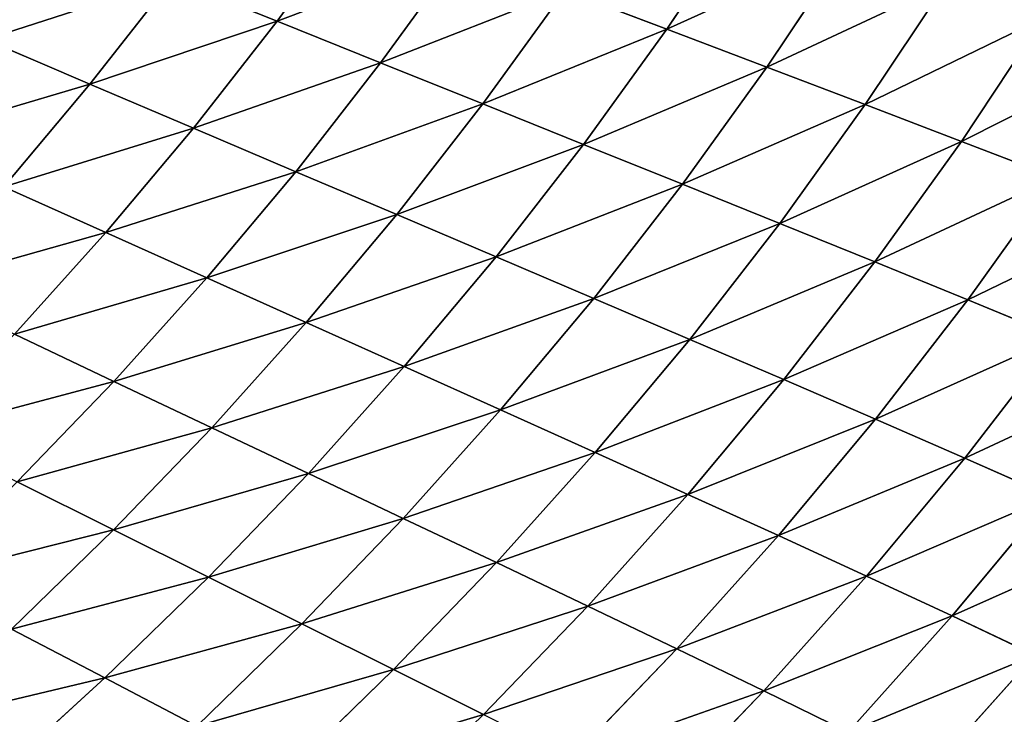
# Model space of a CAD drawing. Extents: x 0 to 605, y 0 to 400.
# Tile 867 of 1056: x 497 to 533, y 90 to 115. Entities that reach past the tile are written whole.
import ezdxf

# ---------------------------------------------------------------- set-up
doc = ezdxf.new("R2010")
doc.units = 0
doc.header["$LTSCALE"] = 25.4
doc.layers.get('0').update_dxf_attribs({"linetype": 'CONTINUOUS'})

# ---------------------------------------------------------------- blocks, each defined once
blk = doc.blocks.new('ATLANTA610_-_S_STL')
at = {"color": 0}
for p, q in [((530.661, 75.993, 312.417), (534.514, 75.881, 308.106)), ((530.661, 75.993, 312.417), (534.514, 75.881, 308.106)), ((534.514, 75.881, 308.106), (531.482, 72.652, 306.671)), ((534.514, 75.881, 308.106), (531.482, 72.652, 306.671)), ((538.194, 75.776, 303.674), (531.482, 72.652, 306.671)), ((538.194, 75.776, 303.674), (531.482, 72.652, 306.671)), ((527.672, 72.766, 310.93), (524.585, 69.694, 309.417)), ((527.672, 72.766, 310.93), (524.585, 69.694, 309.417)), ((531.482, 72.652, 306.671), (527.672, 72.766, 310.93)), ((531.482, 72.652, 306.671), (527.672, 72.766, 310.93)), ((531.482, 72.652, 306.671), (528.349, 69.58, 305.213)), ((531.482, 72.652, 306.671), (528.349, 69.58, 305.213)), ((535.121, 72.546, 302.295), (531.482, 72.652, 306.671)), ((535.121, 72.546, 302.295), (531.482, 72.652, 306.671)), ((535.121, 72.546, 302.295), (531.946, 69.474, 300.892)), ((535.121, 72.546, 302.295), (531.946, 69.474, 300.892)), ((520.661, 69.816, 313.499), (524.585, 69.694, 309.417)), ((520.661, 69.816, 313.499), (524.585, 69.694, 309.417)), ((524.585, 69.694, 309.417), (521.404, 66.78, 307.877)), ((524.585, 69.694, 309.417), (521.404, 66.78, 307.877)), ((524.585, 69.694, 309.417), (528.349, 69.58, 305.213)), ((524.585, 69.694, 309.417), (528.349, 69.58, 305.213)), ((528.349, 69.58, 305.213), (525.122, 66.667, 303.729)), ((528.349, 69.58, 305.213), (525.122, 66.667, 303.729)), ((528.349, 69.58, 305.213), (531.946, 69.474, 300.892)), ((528.349, 69.58, 305.213), (531.946, 69.474, 300.892)), ((531.946, 69.474, 300.892), (528.675, 66.562, 299.466)), ((531.946, 69.474, 300.892), (528.675, 66.562, 299.466)), ((531.946, 69.474, 300.892), (535.37, 69.377, 296.46)), ((531.946, 69.474, 300.892), (535.37, 69.377, 296.46)), ((535.37, 69.377, 296.46), (532.058, 66.467, 295.093)), ((535.37, 69.377, 296.46), (532.058, 66.467, 295.093)), ((521.404, 66.78, 307.877), (517.531, 66.901, 311.907)), ((521.404, 66.78, 307.877), (517.531, 66.901, 311.907)), ((521.404, 66.78, 307.877), (518.138, 64.022, 306.311)), ((521.404, 66.78, 307.877), (518.138, 64.022, 306.311)), ((525.122, 66.667, 303.729), (521.404, 66.78, 307.877)), ((525.122, 66.667, 303.729), (521.404, 66.78, 307.877)), ((525.122, 66.667, 303.729), (521.807, 63.911, 302.22)), ((525.122, 66.667, 303.729), (521.807, 63.911, 302.22)), ((528.675, 66.562, 299.466), (525.122, 66.667, 303.729)), ((528.675, 66.562, 299.466), (525.122, 66.667, 303.729)), ((528.675, 66.562, 299.466), (525.315, 63.808, 298.016)), ((528.675, 66.562, 299.466), (525.315, 63.808, 298.016)), ((532.058, 66.467, 295.093), (528.656, 63.714, 293.704)), ((532.058, 66.467, 295.093), (528.656, 63.714, 293.704)), ((532.058, 66.467, 295.093), (528.675, 66.562, 299.466)), ((532.058, 66.467, 295.093), (528.675, 66.562, 299.466)), ((535.267, 66.38, 290.615), (531.827, 63.63, 289.288)), ((535.267, 66.38, 290.615), (531.827, 63.63, 289.288)), ((535.267, 66.38, 290.615), (532.058, 66.467, 295.093)), ((535.267, 66.38, 290.615), (532.058, 66.467, 295.093)), ((514.316, 64.142, 310.286), (511.025, 61.535, 308.637)), ((514.316, 64.142, 310.286), (511.025, 61.535, 308.637)), ((514.316, 64.142, 310.286), (518.138, 64.022, 306.311)), ((514.316, 64.142, 310.286), (518.138, 64.022, 306.311)), ((518.138, 64.022, 306.311), (514.794, 61.417, 304.718)), ((518.138, 64.022, 306.311), (514.794, 61.417, 304.718)), ((518.138, 64.022, 306.311), (521.807, 63.911, 302.22)), ((518.138, 64.022, 306.311), (521.807, 63.911, 302.22)), ((521.807, 63.911, 302.22), (518.413, 61.308, 300.685)), ((521.807, 63.911, 302.22), (518.413, 61.308, 300.685)), ((521.807, 63.911, 302.22), (525.315, 63.808, 298.016)), ((521.807, 63.911, 302.22), (525.315, 63.808, 298.016)), ((525.315, 63.808, 298.016), (521.874, 61.208, 296.541)), ((525.315, 63.808, 298.016), (521.874, 61.208, 296.541)), ((528.656, 63.714, 293.704), (525.172, 61.117, 292.292)), ((528.656, 63.714, 293.704), (525.172, 61.117, 292.292)), ((525.315, 63.808, 298.016), (528.656, 63.714, 293.704)), ((525.315, 63.808, 298.016), (528.656, 63.714, 293.704)), ((531.827, 63.63, 289.288), (528.303, 61.036, 287.94)), ((531.827, 63.63, 289.288), (528.303, 61.036, 287.94)), ((528.656, 63.714, 293.704), (531.827, 63.63, 289.288)), ((528.656, 63.714, 293.704), (531.827, 63.63, 289.288)), ((531.827, 63.63, 289.288), (534.825, 63.555, 284.774)), ((531.827, 63.63, 289.288), (534.825, 63.555, 284.774)), ((511.025, 61.535, 308.637), (507.113, 61.661, 312.437)), ((511.025, 61.535, 308.637), (507.113, 61.661, 312.437)), ((511.025, 61.535, 308.637), (507.665, 59.077, 306.96)), ((511.025, 61.535, 308.637), (507.665, 59.077, 306.96)), ((514.794, 61.417, 304.718), (511.025, 61.535, 308.637)), ((514.794, 61.417, 304.718), (511.025, 61.535, 308.637)), ((514.794, 61.417, 304.718), (511.379, 58.963, 303.098)), ((514.794, 61.417, 304.718), (511.379, 58.963, 303.098)), ((518.413, 61.308, 300.685), (514.794, 61.417, 304.718)), ((518.413, 61.308, 300.685), (514.794, 61.417, 304.718)), ((518.413, 61.308, 300.685), (514.946, 58.857, 299.124)), ((518.413, 61.308, 300.685), (514.946, 58.857, 299.124)), ((521.874, 61.208, 296.541), (518.359, 58.76, 295.042)), ((521.874, 61.208, 296.541), (518.359, 58.76, 295.042)), ((521.874, 61.208, 296.541), (518.413, 61.308, 300.685)), ((521.874, 61.208, 296.541), (518.413, 61.308, 300.685)), ((525.172, 61.117, 292.292), (521.612, 58.672, 290.856)), ((525.172, 61.117, 292.292), (521.612, 58.672, 290.856)), ((525.172, 61.117, 292.292), (521.874, 61.208, 296.541)), ((525.172, 61.117, 292.292), (521.874, 61.208, 296.541)), ((528.303, 61.036, 287.94), (524.702, 58.594, 286.57)), ((528.303, 61.036, 287.94), (524.702, 58.594, 286.57)), ((528.303, 61.036, 287.94), (525.172, 61.117, 292.292)), ((528.303, 61.036, 287.94), (525.172, 61.117, 292.292)), ((531.265, 60.964, 283.492), (528.303, 61.036, 287.94)), ((531.265, 60.964, 283.492), (528.303, 61.036, 287.94)), ((503.811, 59.2, 310.704), (500.448, 56.886, 308.942)), ((503.811, 59.2, 310.704), (500.448, 56.886, 308.942)), ((503.811, 59.2, 310.704), (507.665, 59.077, 306.96)), ((503.811, 59.2, 310.704), (507.665, 59.077, 306.96)), ((507.665, 59.077, 306.96), (504.243, 56.766, 305.254)), ((507.665, 59.077, 306.96), (504.243, 56.766, 305.254)), ((507.665, 59.077, 306.96), (511.379, 58.963, 303.098)), ((507.665, 59.077, 306.96), (511.379, 58.963, 303.098)), ((511.379, 58.963, 303.098), (507.901, 56.655, 301.451)), ((511.379, 58.963, 303.098), (507.901, 56.655, 301.451)), ((511.379, 58.963, 303.098), (514.946, 58.857, 299.124)), ((511.379, 58.963, 303.098), (514.946, 58.857, 299.124)), ((514.946, 58.857, 299.124), (511.415, 56.553, 297.538)), ((514.946, 58.857, 299.124), (511.415, 56.553, 297.538)), ((514.946, 58.857, 299.124), (518.359, 58.76, 295.042)), ((514.946, 58.857, 299.124), (518.359, 58.76, 295.042)), ((518.359, 58.76, 295.042), (514.778, 56.46, 293.518)), ((518.359, 58.76, 295.042), (514.778, 56.46, 293.518)), ((521.612, 58.672, 290.856), (517.985, 56.376, 289.397)), ((521.612, 58.672, 290.856), (517.985, 56.376, 289.397)), ((518.359, 58.76, 295.042), (521.612, 58.672, 290.856)), ((518.359, 58.76, 295.042), (521.612, 58.672, 290.856)), ((524.702, 58.594, 286.57), (521.032, 56.301, 285.178)), ((524.702, 58.594, 286.57), (521.032, 56.301, 285.178)), ((521.612, 58.672, 290.856), (524.702, 58.594, 286.57)), ((521.612, 58.672, 290.856), (524.702, 58.594, 286.57)), ((524.702, 58.594, 286.57), (527.626, 58.526, 282.189)), ((524.702, 58.594, 286.57), (527.626, 58.526, 282.189)), ((500.448, 56.886, 308.942), (496.523, 57.013, 312.512)), ((500.448, 56.886, 308.942), (496.523, 57.013, 312.512)), ((500.448, 56.886, 308.942), (497.03, 54.711, 307.151)), ((500.448, 56.886, 308.942), (497.03, 54.711, 307.151)), ((504.243, 56.766, 305.254), (500.448, 56.886, 308.942)), ((504.243, 56.766, 305.254), (500.448, 56.886, 308.942)), ((504.243, 56.766, 305.254), (500.764, 54.596, 303.52)), ((504.243, 56.766, 305.254), (500.764, 54.596, 303.52)), ((507.901, 56.655, 301.451), (504.243, 56.766, 305.254)), ((507.901, 56.655, 301.451), (504.243, 56.766, 305.254)), ((507.901, 56.655, 301.451), (504.365, 54.489, 299.777)), ((507.901, 56.655, 301.451), (504.365, 54.489, 299.777)), ((511.415, 56.553, 297.538), (507.901, 56.655, 301.451)), ((511.415, 56.553, 297.538), (507.901, 56.655, 301.451)), ((511.415, 56.553, 297.538), (507.824, 54.391, 295.926)), ((511.415, 56.553, 297.538), (507.824, 54.391, 295.926)), ((514.778, 56.46, 293.518), (511.137, 54.301, 291.971)), ((514.778, 56.46, 293.518), (511.137, 54.301, 291.971)), ((514.778, 56.46, 293.518), (511.415, 56.553, 297.538)), ((514.778, 56.46, 293.518), (511.415, 56.553, 297.538)), ((517.985, 56.376, 289.397), (514.296, 54.221, 287.916)), ((517.985, 56.376, 289.397), (514.296, 54.221, 287.916)), ((517.985, 56.376, 289.397), (514.778, 56.46, 293.518)), ((517.985, 56.376, 289.397), (514.778, 56.46, 293.518)), ((521.032, 56.301, 285.178), (517.299, 54.15, 283.765)), ((521.032, 56.301, 285.178), (517.299, 54.15, 283.765)), ((521.032, 56.301, 285.178), (517.985, 56.376, 289.397)), ((521.032, 56.301, 285.178), (517.985, 56.376, 289.397)), ((523.917, 56.236, 280.866), (521.032, 56.301, 285.178)), ((523.917, 56.236, 280.866), (521.032, 56.301, 285.178)), ((497.03, 54.711, 307.151), (500.764, 54.596, 303.52)), ((497.03, 54.711, 307.151), (500.764, 54.596, 303.52)), ((500.764, 54.596, 303.52), (497.234, 52.559, 301.76)), ((500.764, 54.596, 303.52), (497.234, 52.559, 301.76)), ((500.764, 54.596, 303.52), (504.365, 54.489, 299.777)), ((500.764, 54.596, 303.52), (504.365, 54.489, 299.777)), ((504.365, 54.489, 299.777), (500.776, 52.457, 298.078)), ((504.365, 54.489, 299.777), (500.776, 52.457, 298.078)), ((504.365, 54.489, 299.777), (507.824, 54.391, 295.926)), ((504.365, 54.489, 299.777), (507.824, 54.391, 295.926)), ((507.824, 54.391, 295.926), (504.18, 52.363, 294.29)), ((507.824, 54.391, 295.926), (504.18, 52.363, 294.29)), ((511.137, 54.301, 291.971), (507.44, 52.278, 290.4)), ((511.137, 54.301, 291.971), (507.44, 52.278, 290.4)), ((507.824, 54.391, 295.926), (511.137, 54.301, 291.971)), ((507.824, 54.391, 295.926), (511.137, 54.301, 291.971)), ((514.296, 54.221, 287.916), (510.55, 52.201, 286.413)), ((514.296, 54.221, 287.916), (510.55, 52.201, 286.413)), ((511.137, 54.301, 291.971), (514.296, 54.221, 287.916)), ((511.137, 54.301, 291.971), (514.296, 54.221, 287.916)), ((514.296, 54.221, 287.916), (517.299, 54.15, 283.765)), ((514.296, 54.221, 287.916), (517.299, 54.15, 283.765)), ((500.776, 52.457, 298.078), (497.139, 50.552, 296.354)), ((500.776, 52.457, 298.078), (497.139, 50.552, 296.354)), ((500.776, 52.457, 298.078), (497.234, 52.559, 301.76)), ((500.776, 52.457, 298.078), (497.234, 52.559, 301.76)), ((504.18, 52.363, 294.29), (500.486, 50.463, 292.631)), ((504.18, 52.363, 294.29), (500.486, 50.463, 292.631)), ((504.18, 52.363, 294.29), (500.776, 52.457, 298.078)), ((504.18, 52.363, 294.29), (500.776, 52.457, 298.078)), ((507.44, 52.278, 290.4), (504.18, 52.363, 294.29)), ((507.44, 52.278, 290.4), (504.18, 52.363, 294.29)), ((507.44, 52.278, 290.4), (503.693, 50.382, 288.808)), ((507.44, 52.278, 290.4), (503.693, 50.382, 288.808)), ((510.55, 52.201, 286.413), (506.753, 50.309, 284.889)), ((510.55, 52.201, 286.413), (506.753, 50.309, 284.889)), ((510.55, 52.201, 286.413), (507.44, 52.278, 290.4)), ((510.55, 52.201, 286.413), (507.44, 52.278, 290.4)), ((513.508, 52.134, 282.331), (510.55, 52.201, 286.413)), ((513.508, 52.134, 282.331), (510.55, 52.201, 286.413)), ((497.139, 50.552, 296.354), (500.486, 50.463, 292.631)), ((497.139, 50.552, 296.354), (500.486, 50.463, 292.631)), ((500.486, 50.463, 292.631), (496.749, 48.683, 290.95)), ((500.486, 50.463, 292.631), (496.749, 48.683, 290.95)), ((503.693, 50.382, 288.808), (499.901, 48.606, 287.194)), ((503.693, 50.382, 288.808), (499.901, 48.606, 287.194)), ((500.486, 50.463, 292.631), (503.693, 50.382, 288.808)), ((500.486, 50.463, 292.631), (503.693, 50.382, 288.808)), ((506.753, 50.309, 284.889), (502.91, 48.538, 283.345)), ((506.753, 50.309, 284.889), (502.91, 48.538, 283.345)), ((503.693, 50.382, 288.808), (506.753, 50.309, 284.889)), ((503.693, 50.382, 288.808), (506.753, 50.309, 284.889)), ((506.753, 50.309, 284.889), (509.665, 50.246, 280.878)), ((506.753, 50.309, 284.889), (509.665, 50.246, 280.878)), ((499.901, 48.606, 287.194), (496.068, 46.944, 285.56)), ((499.901, 48.606, 287.194), (496.068, 46.944, 285.56)), ((499.901, 48.606, 287.194), (496.749, 48.683, 290.95)), ((499.901, 48.606, 287.194), (496.749, 48.683, 290.95)), ((502.91, 48.538, 283.345), (499.901, 48.606, 287.194)), ((502.91, 48.538, 283.345), (499.901, 48.606, 287.194))]:
    blk.add_line(p, q, dxfattribs=at)
mesh = blk.add_polyface(dxfattribs=at)
corners = [(533.546, 79.373, 313.879), (537.441, 79.264, 309.516), (530.661, 75.993, 312.417)]
mesh.append_faces([[corners[k] for k in face] for face in [(0, 1, 2)]], dxfattribs={"color": 0})
mesh = blk.add_polyface(dxfattribs=at)
corners = [(530.661, 75.993, 312.417), (537.441, 79.264, 309.516), (534.514, 75.881, 308.106)]
mesh.append_faces([[corners[k] for k in face] for face in [(0, 1, 2)]], dxfattribs={"color": 0})
mesh = blk.add_polyface(dxfattribs=at)
corners = [(527.672, 72.766, 310.93), (534.514, 75.881, 308.106), (531.482, 72.652, 306.671), (530.661, 75.993, 312.417)]
mesh.append_faces([[corners[k] for k in face] for face in [(0, 1, 2), (1, 0, 3)]], dxfattribs={"vtx0": -1, "color": 0})
mesh = blk.add_polyface(dxfattribs=at)
corners = [(534.514, 75.881, 308.106), (538.194, 75.776, 303.674), (531.482, 72.652, 306.671)]
mesh.append_faces([[corners[k] for k in face] for face in [(0, 1, 2)]], dxfattribs={"color": 0})
mesh = blk.add_polyface(dxfattribs=at)
corners = [(531.482, 72.652, 306.671), (538.194, 75.776, 303.674), (535.121, 72.546, 302.295)]
mesh.append_faces([[corners[k] for k in face] for face in [(0, 1, 2)]], dxfattribs={"color": 0})
mesh = blk.add_polyface(dxfattribs=at)
corners = [(520.661, 69.816, 313.499), (527.672, 72.766, 310.93), (524.585, 69.694, 309.417), (523.7, 72.887, 315.065)]
mesh.append_faces([[corners[k] for k in face] for face in [(0, 1, 2), (1, 0, 3)]], dxfattribs={"vtx0": -1, "color": 0})
mesh = blk.add_polyface(dxfattribs=at)
corners = [(524.585, 69.694, 309.417), (531.482, 72.652, 306.671), (528.349, 69.58, 305.213), (527.672, 72.766, 310.93)]
mesh.append_faces([[corners[k] for k in face] for face in [(0, 1, 2), (1, 0, 3)]], dxfattribs={"vtx0": -1, "color": 0})
mesh = blk.add_polyface(dxfattribs=at)
corners = [(528.349, 69.58, 305.213), (535.121, 72.546, 302.295), (531.946, 69.474, 300.892), (531.482, 72.652, 306.671)]
mesh.append_faces([[corners[k] for k in face] for face in [(0, 1, 2), (1, 0, 3)]], dxfattribs={"vtx0": -1, "color": 0})
mesh = blk.add_polyface(dxfattribs=at)
corners = [(531.946, 69.474, 300.892), (538.583, 72.448, 297.804), (535.37, 69.377, 296.46), (535.121, 72.546, 302.295)]
mesh.append_faces([[corners[k] for k in face] for face in [(0, 1, 2), (1, 0, 3)]], dxfattribs={"vtx0": -1, "color": 0})
mesh = blk.add_polyface(dxfattribs=at)
corners = [(517.531, 66.901, 311.907), (524.585, 69.694, 309.417), (521.404, 66.78, 307.877), (520.661, 69.816, 313.499)]
mesh.append_faces([[corners[k] for k in face] for face in [(0, 1, 2), (1, 0, 3)]], dxfattribs={"vtx0": -1, "color": 0})
mesh = blk.add_polyface(dxfattribs=at)
corners = [(521.404, 66.78, 307.877), (528.349, 69.58, 305.213), (525.122, 66.667, 303.729), (524.585, 69.694, 309.417)]
mesh.append_faces([[corners[k] for k in face] for face in [(0, 1, 2), (1, 0, 3)]], dxfattribs={"vtx0": -1, "color": 0})
mesh = blk.add_polyface(dxfattribs=at)
corners = [(525.122, 66.667, 303.729), (531.946, 69.474, 300.892), (528.675, 66.562, 299.466), (528.349, 69.58, 305.213)]
mesh.append_faces([[corners[k] for k in face] for face in [(0, 1, 2), (1, 0, 3)]], dxfattribs={"vtx0": -1, "color": 0})
mesh = blk.add_polyface(dxfattribs=at)
corners = [(528.675, 66.562, 299.466), (535.37, 69.377, 296.46), (532.058, 66.467, 295.093), (531.946, 69.474, 300.892)]
mesh.append_faces([[corners[k] for k in face] for face in [(0, 1, 2), (1, 0, 3)]], dxfattribs={"vtx0": -1, "color": 0})
mesh = blk.add_polyface(dxfattribs=at)
corners = [(532.058, 66.467, 295.093), (538.616, 69.288, 291.92), (535.267, 66.38, 290.615), (535.37, 69.377, 296.46)]
mesh.append_faces([[corners[k] for k in face] for face in [(0, 1, 2), (1, 0, 3)]], dxfattribs={"vtx0": -1, "color": 0})
mesh = blk.add_polyface(dxfattribs=at)
corners = [(514.316, 64.142, 310.286), (521.404, 66.78, 307.877), (518.138, 64.022, 306.311), (517.531, 66.901, 311.907)]
mesh.append_faces([[corners[k] for k in face] for face in [(0, 1, 2), (1, 0, 3)]], dxfattribs={"vtx0": -1, "color": 0})
mesh = blk.add_polyface(dxfattribs=at)
corners = [(518.138, 64.022, 306.311), (525.122, 66.667, 303.729), (521.807, 63.911, 302.22), (521.404, 66.78, 307.877)]
mesh.append_faces([[corners[k] for k in face] for face in [(0, 1, 2), (1, 0, 3)]], dxfattribs={"vtx0": -1, "color": 0})
mesh = blk.add_polyface(dxfattribs=at)
corners = [(521.807, 63.911, 302.22), (528.675, 66.562, 299.466), (525.315, 63.808, 298.016), (525.122, 66.667, 303.729)]
mesh.append_faces([[corners[k] for k in face] for face in [(0, 1, 2), (1, 0, 3)]], dxfattribs={"vtx0": -1, "color": 0})
mesh = blk.add_polyface(dxfattribs=at)
corners = [(525.315, 63.808, 298.016), (532.058, 66.467, 295.093), (528.656, 63.714, 293.704), (528.675, 66.562, 299.466)]
mesh.append_faces([[corners[k] for k in face] for face in [(0, 1, 2), (1, 0, 3)]], dxfattribs={"vtx0": -1, "color": 0})
mesh = blk.add_polyface(dxfattribs=at)
corners = [(528.656, 63.714, 293.704), (535.267, 66.38, 290.615), (531.827, 63.63, 289.288), (532.058, 66.467, 295.093)]
mesh.append_faces([[corners[k] for k in face] for face in [(0, 1, 2), (1, 0, 3)]], dxfattribs={"vtx0": -1, "color": 0})
mesh = blk.add_polyface(dxfattribs=at)
corners = [(531.827, 63.63, 289.288), (538.3, 66.302, 286.036), (534.825, 63.555, 284.774), (535.267, 66.38, 290.615)]
mesh.append_faces([[corners[k] for k in face] for face in [(0, 1, 2), (1, 0, 3)]], dxfattribs={"vtx0": -1, "color": 0})
mesh = blk.add_polyface(dxfattribs=at)
corners = [(507.113, 61.661, 312.437), (514.316, 64.142, 310.286), (511.025, 61.535, 308.637), (510.348, 64.27, 314.139)]
mesh.append_faces([[corners[k] for k in face] for face in [(0, 1, 2), (1, 0, 3)]], dxfattribs={"vtx0": -1, "color": 0})
mesh = blk.add_polyface(dxfattribs=at)
corners = [(511.025, 61.535, 308.637), (518.138, 64.022, 306.311), (514.794, 61.417, 304.718), (514.316, 64.142, 310.286)]
mesh.append_faces([[corners[k] for k in face] for face in [(0, 1, 2), (1, 0, 3)]], dxfattribs={"vtx0": -1, "color": 0})
mesh = blk.add_polyface(dxfattribs=at)
corners = [(514.794, 61.417, 304.718), (521.807, 63.911, 302.22), (518.413, 61.308, 300.685), (518.138, 64.022, 306.311)]
mesh.append_faces([[corners[k] for k in face] for face in [(0, 1, 2), (1, 0, 3)]], dxfattribs={"vtx0": -1, "color": 0})
mesh = blk.add_polyface(dxfattribs=at)
corners = [(518.413, 61.308, 300.685), (525.315, 63.808, 298.016), (521.874, 61.208, 296.541), (521.807, 63.911, 302.22)]
mesh.append_faces([[corners[k] for k in face] for face in [(0, 1, 2), (1, 0, 3)]], dxfattribs={"vtx0": -1, "color": 0})
mesh = blk.add_polyface(dxfattribs=at)
corners = [(521.874, 61.208, 296.541), (528.656, 63.714, 293.704), (525.172, 61.117, 292.292), (525.315, 63.808, 298.016)]
mesh.append_faces([[corners[k] for k in face] for face in [(0, 1, 2), (1, 0, 3)]], dxfattribs={"vtx0": -1, "color": 0})
mesh = blk.add_polyface(dxfattribs=at)
corners = [(525.172, 61.117, 292.292), (531.827, 63.63, 289.288), (528.303, 61.036, 287.94), (528.656, 63.714, 293.704)]
mesh.append_faces([[corners[k] for k in face] for face in [(0, 1, 2), (1, 0, 3)]], dxfattribs={"vtx0": -1, "color": 0})
mesh = blk.add_polyface(dxfattribs=at)
corners = [(528.303, 61.036, 287.94), (534.825, 63.555, 284.774), (531.265, 60.964, 283.492), (531.827, 63.63, 289.288)]
mesh.append_faces([[corners[k] for k in face] for face in [(0, 1, 2), (1, 0, 3)]], dxfattribs={"vtx0": -1, "color": 0})
mesh = blk.add_polyface(dxfattribs=at)
corners = [(503.811, 59.2, 310.704), (511.025, 61.535, 308.637), (507.665, 59.077, 306.96), (507.113, 61.661, 312.437)]
mesh.append_faces([[corners[k] for k in face] for face in [(0, 1, 2), (1, 0, 3)]], dxfattribs={"vtx0": -1, "color": 0})
mesh = blk.add_polyface(dxfattribs=at)
corners = [(507.665, 59.077, 306.96), (514.794, 61.417, 304.718), (511.379, 58.963, 303.098), (511.025, 61.535, 308.637)]
mesh.append_faces([[corners[k] for k in face] for face in [(0, 1, 2), (1, 0, 3)]], dxfattribs={"vtx0": -1, "color": 0})
mesh = blk.add_polyface(dxfattribs=at)
corners = [(511.379, 58.963, 303.098), (518.413, 61.308, 300.685), (514.946, 58.857, 299.124), (514.794, 61.417, 304.718)]
mesh.append_faces([[corners[k] for k in face] for face in [(0, 1, 2), (1, 0, 3)]], dxfattribs={"vtx0": -1, "color": 0})
mesh = blk.add_polyface(dxfattribs=at)
corners = [(514.946, 58.857, 299.124), (521.874, 61.208, 296.541), (518.359, 58.76, 295.042), (518.413, 61.308, 300.685)]
mesh.append_faces([[corners[k] for k in face] for face in [(0, 1, 2), (1, 0, 3)]], dxfattribs={"vtx0": -1, "color": 0})
mesh = blk.add_polyface(dxfattribs=at)
corners = [(518.359, 58.76, 295.042), (525.172, 61.117, 292.292), (521.612, 58.672, 290.856), (521.874, 61.208, 296.541)]
mesh.append_faces([[corners[k] for k in face] for face in [(0, 1, 2), (1, 0, 3)]], dxfattribs={"vtx0": -1, "color": 0})
mesh = blk.add_polyface(dxfattribs=at)
corners = [(521.612, 58.672, 290.856), (528.303, 61.036, 287.94), (524.702, 58.594, 286.57), (525.172, 61.117, 292.292)]
mesh.append_faces([[corners[k] for k in face] for face in [(0, 1, 2), (1, 0, 3)]], dxfattribs={"vtx0": -1, "color": 0})
mesh = blk.add_polyface(dxfattribs=at)
corners = [(524.702, 58.594, 286.57), (531.265, 60.964, 283.492), (527.626, 58.526, 282.189), (528.303, 61.036, 287.94)]
mesh.append_faces([[corners[k] for k in face] for face in [(0, 1, 2), (1, 0, 3)]], dxfattribs={"vtx0": -1, "color": 0})
mesh = blk.add_polyface(dxfattribs=at)
corners = [(496.523, 57.013, 312.512), (503.811, 59.2, 310.704), (500.448, 56.886, 308.942), (499.823, 59.331, 314.328)]
mesh.append_faces([[corners[k] for k in face] for face in [(0, 1, 2), (1, 0, 3)]], dxfattribs={"vtx0": -1, "color": 0})
mesh = blk.add_polyface(dxfattribs=at)
corners = [(500.448, 56.886, 308.942), (507.665, 59.077, 306.96), (504.243, 56.766, 305.254), (503.811, 59.2, 310.704)]
mesh.append_faces([[corners[k] for k in face] for face in [(0, 1, 2), (1, 0, 3)]], dxfattribs={"vtx0": -1, "color": 0})
mesh = blk.add_polyface(dxfattribs=at)
corners = [(504.243, 56.766, 305.254), (511.379, 58.963, 303.098), (507.901, 56.655, 301.451), (507.665, 59.077, 306.96)]
mesh.append_faces([[corners[k] for k in face] for face in [(0, 1, 2), (1, 0, 3)]], dxfattribs={"vtx0": -1, "color": 0})
mesh = blk.add_polyface(dxfattribs=at)
corners = [(507.901, 56.655, 301.451), (514.946, 58.857, 299.124), (511.415, 56.553, 297.538), (511.379, 58.963, 303.098)]
mesh.append_faces([[corners[k] for k in face] for face in [(0, 1, 2), (1, 0, 3)]], dxfattribs={"vtx0": -1, "color": 0})
mesh = blk.add_polyface(dxfattribs=at)
corners = [(511.415, 56.553, 297.538), (518.359, 58.76, 295.042), (514.778, 56.46, 293.518), (514.946, 58.857, 299.124)]
mesh.append_faces([[corners[k] for k in face] for face in [(0, 1, 2), (1, 0, 3)]], dxfattribs={"vtx0": -1, "color": 0})
mesh = blk.add_polyface(dxfattribs=at)
corners = [(514.778, 56.46, 293.518), (521.612, 58.672, 290.856), (517.985, 56.376, 289.397), (518.359, 58.76, 295.042)]
mesh.append_faces([[corners[k] for k in face] for face in [(0, 1, 2), (1, 0, 3)]], dxfattribs={"vtx0": -1, "color": 0})
mesh = blk.add_polyface(dxfattribs=at)
corners = [(517.985, 56.376, 289.397), (524.702, 58.594, 286.57), (521.032, 56.301, 285.178), (521.612, 58.672, 290.856)]
mesh.append_faces([[corners[k] for k in face] for face in [(0, 1, 2), (1, 0, 3)]], dxfattribs={"vtx0": -1, "color": 0})
mesh = blk.add_polyface(dxfattribs=at)
corners = [(521.032, 56.301, 285.178), (527.626, 58.526, 282.189), (523.917, 56.236, 280.866), (524.702, 58.594, 286.57)]
mesh.append_faces([[corners[k] for k in face] for face in [(0, 1, 2), (1, 0, 3)]], dxfattribs={"vtx0": -1, "color": 0})
mesh = blk.add_polyface(dxfattribs=at)
corners = [(493.168, 54.834, 310.666), (500.448, 56.886, 308.942), (497.03, 54.711, 307.151), (496.523, 57.013, 312.512)]
mesh.append_faces([[corners[k] for k in face] for face in [(0, 1, 2), (1, 0, 3)]], dxfattribs={"vtx0": -1, "color": 0})
mesh = blk.add_polyface(dxfattribs=at)
corners = [(497.03, 54.711, 307.151), (504.243, 56.766, 305.254), (500.764, 54.596, 303.52), (500.448, 56.886, 308.942)]
mesh.append_faces([[corners[k] for k in face] for face in [(0, 1, 2), (1, 0, 3)]], dxfattribs={"vtx0": -1, "color": 0})
mesh = blk.add_polyface(dxfattribs=at)
corners = [(500.764, 54.596, 303.52), (507.901, 56.655, 301.451), (504.365, 54.489, 299.777), (504.243, 56.766, 305.254)]
mesh.append_faces([[corners[k] for k in face] for face in [(0, 1, 2), (1, 0, 3)]], dxfattribs={"vtx0": -1, "color": 0})
mesh = blk.add_polyface(dxfattribs=at)
corners = [(504.365, 54.489, 299.777), (511.415, 56.553, 297.538), (507.824, 54.391, 295.926), (507.901, 56.655, 301.451)]
mesh.append_faces([[corners[k] for k in face] for face in [(0, 1, 2), (1, 0, 3)]], dxfattribs={"vtx0": -1, "color": 0})
mesh = blk.add_polyface(dxfattribs=at)
corners = [(507.824, 54.391, 295.926), (514.778, 56.46, 293.518), (511.137, 54.301, 291.971), (511.415, 56.553, 297.538)]
mesh.append_faces([[corners[k] for k in face] for face in [(0, 1, 2), (1, 0, 3)]], dxfattribs={"vtx0": -1, "color": 0})
mesh = blk.add_polyface(dxfattribs=at)
corners = [(511.137, 54.301, 291.971), (517.985, 56.376, 289.397), (514.296, 54.221, 287.916), (514.778, 56.46, 293.518)]
mesh.append_faces([[corners[k] for k in face] for face in [(0, 1, 2), (1, 0, 3)]], dxfattribs={"vtx0": -1, "color": 0})
mesh = blk.add_polyface(dxfattribs=at)
corners = [(514.296, 54.221, 287.916), (521.032, 56.301, 285.178), (517.299, 54.15, 283.765), (517.985, 56.376, 289.397)]
mesh.append_faces([[corners[k] for k in face] for face in [(0, 1, 2), (1, 0, 3)]], dxfattribs={"vtx0": -1, "color": 0})
mesh = blk.add_polyface(dxfattribs=at)
corners = [(517.299, 54.15, 283.765), (523.917, 56.236, 280.866), (520.144, 54.088, 279.523), (521.032, 56.301, 285.178)]
mesh.append_faces([[corners[k] for k in face] for face in [(0, 1, 2), (1, 0, 3)]], dxfattribs={"vtx0": -1, "color": 0})
mesh = blk.add_polyface(dxfattribs=at)
corners = [(493.562, 52.67, 305.332), (500.764, 54.596, 303.52), (497.234, 52.559, 301.76), (497.03, 54.711, 307.151)]
mesh.append_faces([[corners[k] for k in face] for face in [(0, 1, 2), (1, 0, 3)]], dxfattribs={"vtx0": -1, "color": 0})
mesh = blk.add_polyface(dxfattribs=at)
corners = [(497.234, 52.559, 301.76), (504.365, 54.489, 299.777), (500.776, 52.457, 298.078), (500.764, 54.596, 303.52)]
mesh.append_faces([[corners[k] for k in face] for face in [(0, 1, 2), (1, 0, 3)]], dxfattribs={"vtx0": -1, "color": 0})
mesh = blk.add_polyface(dxfattribs=at)
corners = [(500.776, 52.457, 298.078), (507.824, 54.391, 295.926), (504.18, 52.363, 294.29), (504.365, 54.489, 299.777)]
mesh.append_faces([[corners[k] for k in face] for face in [(0, 1, 2), (1, 0, 3)]], dxfattribs={"vtx0": -1, "color": 0})
mesh = blk.add_polyface(dxfattribs=at)
corners = [(504.18, 52.363, 294.29), (511.137, 54.301, 291.971), (507.44, 52.278, 290.4), (507.824, 54.391, 295.926)]
mesh.append_faces([[corners[k] for k in face] for face in [(0, 1, 2), (1, 0, 3)]], dxfattribs={"vtx0": -1, "color": 0})
mesh = blk.add_polyface(dxfattribs=at)
corners = [(507.44, 52.278, 290.4), (514.296, 54.221, 287.916), (510.55, 52.201, 286.413), (511.137, 54.301, 291.971)]
mesh.append_faces([[corners[k] for k in face] for face in [(0, 1, 2), (1, 0, 3)]], dxfattribs={"vtx0": -1, "color": 0})
mesh = blk.add_polyface(dxfattribs=at)
corners = [(510.55, 52.201, 286.413), (517.299, 54.15, 283.765), (513.508, 52.134, 282.331), (514.296, 54.221, 287.916)]
mesh.append_faces([[corners[k] for k in face] for face in [(0, 1, 2), (1, 0, 3)]], dxfattribs={"vtx0": -1, "color": 0})
mesh = blk.add_polyface(dxfattribs=at)
corners = [(493.658, 50.65, 299.974), (500.776, 52.457, 298.078), (497.139, 50.552, 296.354), (497.234, 52.559, 301.76)]
mesh.append_faces([[corners[k] for k in face] for face in [(0, 1, 2), (1, 0, 3)]], dxfattribs={"vtx0": -1, "color": 0})
mesh = blk.add_polyface(dxfattribs=at)
corners = [(497.139, 50.552, 296.354), (504.18, 52.363, 294.29), (500.486, 50.463, 292.631), (500.776, 52.457, 298.078)]
mesh.append_faces([[corners[k] for k in face] for face in [(0, 1, 2), (1, 0, 3)]], dxfattribs={"vtx0": -1, "color": 0})
mesh = blk.add_polyface(dxfattribs=at)
corners = [(500.486, 50.463, 292.631), (507.44, 52.278, 290.4), (503.693, 50.382, 288.808), (504.18, 52.363, 294.29)]
mesh.append_faces([[corners[k] for k in face] for face in [(0, 1, 2), (1, 0, 3)]], dxfattribs={"vtx0": -1, "color": 0})
mesh = blk.add_polyface(dxfattribs=at)
corners = [(503.693, 50.382, 288.808), (510.55, 52.201, 286.413), (506.753, 50.309, 284.889), (507.44, 52.278, 290.4)]
mesh.append_faces([[corners[k] for k in face] for face in [(0, 1, 2), (1, 0, 3)]], dxfattribs={"vtx0": -1, "color": 0})
mesh = blk.add_polyface(dxfattribs=at)
corners = [(506.753, 50.309, 284.889), (513.508, 52.134, 282.331), (509.665, 50.246, 280.878), (510.55, 52.201, 286.413)]
mesh.append_faces([[corners[k] for k in face] for face in [(0, 1, 2), (1, 0, 3)]], dxfattribs={"vtx0": -1, "color": 0})
mesh = blk.add_polyface(dxfattribs=at)
corners = [(493.46, 48.768, 294.608), (500.486, 50.463, 292.631), (496.749, 48.683, 290.95), (497.139, 50.552, 296.354)]
mesh.append_faces([[corners[k] for k in face] for face in [(0, 1, 2), (1, 0, 3)]], dxfattribs={"vtx0": -1, "color": 0})
mesh = blk.add_polyface(dxfattribs=at)
corners = [(496.749, 48.683, 290.95), (503.693, 50.382, 288.808), (499.901, 48.606, 287.194), (500.486, 50.463, 292.631)]
mesh.append_faces([[corners[k] for k in face] for face in [(0, 1, 2), (1, 0, 3)]], dxfattribs={"vtx0": -1, "color": 0})
mesh = blk.add_polyface(dxfattribs=at)
corners = [(499.901, 48.606, 287.194), (506.753, 50.309, 284.889), (502.91, 48.538, 283.345), (503.693, 50.382, 288.808)]
mesh.append_faces([[corners[k] for k in face] for face in [(0, 1, 2), (1, 0, 3)]], dxfattribs={"vtx0": -1, "color": 0})
mesh = blk.add_polyface(dxfattribs=at)
corners = [(502.91, 48.538, 283.345), (509.665, 50.246, 280.878), (505.774, 48.478, 279.405), (506.753, 50.309, 284.889)]
mesh.append_faces([[corners[k] for k in face] for face in [(0, 1, 2), (1, 0, 3)]], dxfattribs={"vtx0": -1, "color": 0})
mesh = blk.add_polyface(dxfattribs=at)
corners = [(492.972, 47.017, 289.247), (499.901, 48.606, 287.194), (496.068, 46.944, 285.56), (496.749, 48.683, 290.95)]
mesh.append_faces([[corners[k] for k in face] for face in [(0, 1, 2), (1, 0, 3)]], dxfattribs={"vtx0": -1, "color": 0})
mesh = blk.add_polyface(dxfattribs=at)
corners = [(496.068, 46.944, 285.56), (502.91, 48.538, 283.345), (499.024, 46.88, 281.781), (499.901, 48.606, 287.194)]
mesh.append_faces([[corners[k] for k in face] for face in [(0, 1, 2), (1, 0, 3)]], dxfattribs={"vtx0": -1, "color": 0})
mesh = blk.add_polyface(dxfattribs=at)
corners = [(492.196, 45.39, 283.907), (499.024, 46.88, 281.781), (495.099, 45.329, 280.2), (496.068, 46.944, 285.56)]
mesh.append_faces([[corners[k] for k in face] for face in [(0, 1, 2), (1, 0, 3)]], dxfattribs={"vtx0": -1, "color": 0})

msp = doc.modelspace()

# ---------------------------------------------------------------- block references
at = {"color": 254, "extrusion": (0, -1, 5.55112e-17)}
msp.add_blockref('ATLANTA610_-_S_STL', (-0.269, -0.066, -399.883), dxfattribs=at)

doc.saveas('drawing.dxf')
